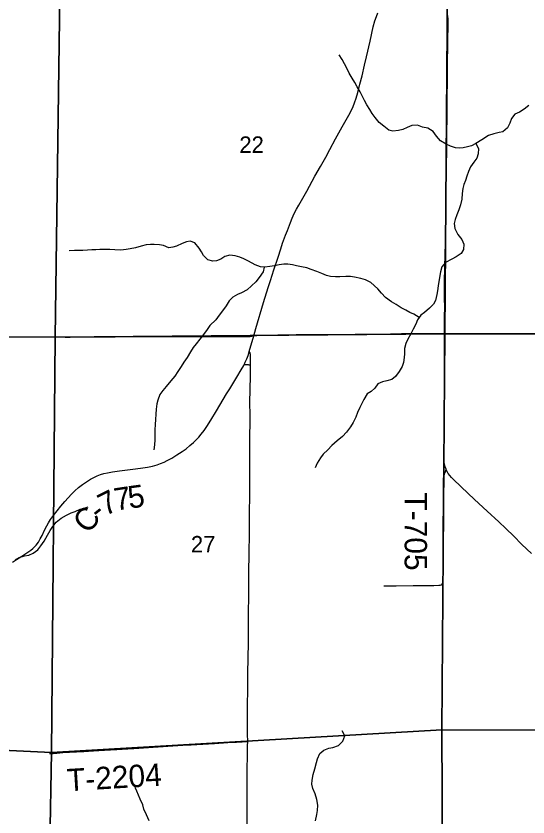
# Model space of a CAD drawing. Extents: x 1874609 to 2204689, y 815661 to 1281160.
# Drawn here: x 2029290 to 2036147, y 997204 to 1007933 of the extents above; entities that cross this region are included whole.
import ezdxf

# ---------------------------------------------------------------- set-up
doc = ezdxf.new("R2010")
doc.units = 0
for name, color, linetype in [('GM_X_County_Road', 7, 'Continuous'), ('GM_X_County_Road_Text', 7, 'Continuous'), ('GM_X_Minor_River', 7, 'Continuous'), ('GM_X_Section', 7, 'Continuous'), ('GM_X_Section_Text', 7, 'Continuous'), ('GM_X_State_Route', 7, 'Continuous'), ('GM_X_Township_Road', 7, 'Continuous'), ('GM_X_Township_Road_Text', 7, 'Continuous')]:
    doc.layers.add(name, color=color, linetype=linetype)

msp = doc.modelspace()

# ---------------------------------------------------------------- linework, layer by layer
at = {"layer": 'GM_X_County_Road'}
for points in [[(2032474, 1003647), (2032503, 1003748), (2032606, 1004094), (2032668, 1004298), (2032697, 1004392), (2032741, 1004533), (2032799, 1004704), (2032835, 1004813), (2032861, 1004890), (2032900, 1004998), (2032924, 1005059), (2032965, 1005166), (2032990, 1005227), (2033017, 1005286), (2033046, 1005344), (2033079, 1005400), (2033183, 1005586), (2033294, 1005787), (2033366, 1005916), (2033438, 1006044), (2033493, 1006145), (2033571, 1006289), (2033659, 1006447), (2033747, 1006604), (2033778, 1006662), (2033805, 1006722), (2033824, 1006768), (2033844, 1006831), (2033867, 1006910), (2033897, 1007021), (2033924, 1007132), (2033957, 1007276), (2033983, 1007388), (2034031, 1007595), (2034075, 1007787), (2034097, 1007866), (2034116, 1007928), (2034134, 1007974)], [(2032414, 1003438), (2032474, 1003647)], [(2032344, 1003261), (2032361, 1003295), (2032380, 1003340), (2032398, 1003386), (2032413, 1003433), (2032414, 1003438)], [(2029243, 1000615), (2029297, 1000652), (2029366, 1000696), (2029449, 1000749), (2029489, 1000778), (2029515, 1000799), (2029539, 1000822), (2029560, 1000847), (2029589, 1000887), (2029615, 1000929), (2029638, 1000973), (2029673, 1001047), (2029703, 1001105), (2029727, 1001146), (2029753, 1001187), (2029791, 1001241), (2029841, 1001305), (2029891, 1001369), (2029944, 1001432), (2029987, 1001481), (2030032, 1001528), (2030079, 1001574), (2030128, 1001616), (2030180, 1001656), (2030233, 1001694), (2030288, 1001729), (2030331, 1001752), (2030376, 1001773), (2030421, 1001790), (2030468, 1001804), (2030516, 1001815), (2030580, 1001827), (2030677, 1001841), (2030889, 1001867), (2030987, 1001879), (2031052, 1001890), (2031116, 1001905), (2031179, 1001923), (2031226, 1001939), (2031272, 1001958), (2031316, 1001979), (2031375, 1002010), (2031445, 1002053), (2031514, 1002098), (2031567, 1002137), (2031618, 1002178), (2031667, 1002222), (2031703, 1002256), (2031737, 1002292), (2031769, 1002330), (2031808, 1002382), (2031846, 1002436), (2031899, 1002519), (2031977, 1002645), (2032111, 1002870), (2032154, 1002940), (2032248, 1003094), (2032307, 1003193), (2032339, 1003250), (2032344, 1003261)]]:
    msp.add_lwpolyline(points, dxfattribs=at)
at = {"layer": 'GM_X_Minor_River'}
for points in [[(2036159, 1006735), (2036095, 1006683), (2036033, 1006645), (2035972, 1006617), (2035926, 1006561), (2035904, 1006499), (2035874, 1006433), (2035811, 1006381), (2035761, 1006374), (2035689, 1006356), (2035619, 1006334), (2035528, 1006276), (2035450, 1006224), (2035392, 1006195), (2035335, 1006181), (2035277, 1006165), (2035227, 1006161), (2035177, 1006166), (2035111, 1006190), (2035049, 1006214), (2034977, 1006259), (2034921, 1006321), (2034877, 1006384), (2034805, 1006432), (2034735, 1006442), (2034669, 1006471), (2034593, 1006467), (2034531, 1006441), (2034470, 1006413), (2034412, 1006398), (2034336, 1006392), (2034282, 1006402), (2034216, 1006455), (2034152, 1006505), (2034100, 1006574), (2034060, 1006626), (2034028, 1006680), (2033988, 1006745), (2033957, 1006801), (2033929, 1006855), (2033899, 1006918), (2033861, 1006984), (2033827, 1007042), (2033793, 1007099), (2033753, 1007169), (2033724, 1007223), (2033688, 1007294), (2033660, 1007348), (2033620, 1007414)], [(2035450, 1006224), (2035482, 1006156), (2035481, 1006086), (2035463, 1006030), (2035421, 1005974), (2035379, 1005914), (2035350, 1005850), (2035330, 1005788), (2035308, 1005728), (2035287, 1005676), (2035275, 1005623), (2035265, 1005557), (2035261, 1005479), (2035244, 1005403), (2035220, 1005337), (2035192, 1005271), (2035170, 1005209), (2035159, 1005154), (2035165, 1005088), (2035207, 1005008), (2035263, 1004939), (2035287, 1004877), (2035284, 1004805), (2035254, 1004751), (2035184, 1004707), (2035126, 1004675), (2035043, 1004631), (2034995, 1004575), (2034975, 1004507), (2034956, 1004403), (2034946, 1004319), (2034936, 1004253), (2034927, 1004201), (2034909, 1004124), (2034881, 1004074), (2034829, 1004018), (2034762, 1003963), (2034710, 1003925), (2034666, 1003863), (2034643, 1003807), (2034611, 1003737), (2034577, 1003677), (2034538, 1003606), (2034512, 1003548), (2034492, 1003480), (2034492, 1003408), (2034489, 1003358), (2034481, 1003292), (2034461, 1003238), (2034423, 1003172), (2034372, 1003106), (2034322, 1003064), (2034258, 1003046), (2034200, 1003034), (2034135, 1003008), (2034095, 1002948), (2034045, 1002905), (2033991, 1002871), (2033950, 1002797), (2033922, 1002741), (2033896, 1002687), (2033863, 1002620), (2033841, 1002558), (2033807, 1002488), (2033768, 1002428), (2033718, 1002358), (2033664, 1002302), (2033593, 1002242), (2033519, 1002179), (2033465, 1002123), (2033404, 1002065), (2033366, 1002013), (2033322, 1001945), (2033297, 1001881)], [(2034689, 1003895), (2034620, 1003939), (2034564, 1003963), (2034512, 1003992), (2034450, 1004022), (2034382, 1004067), (2034318, 1004103), (2034238, 1004162), (2034184, 1004222), (2034138, 1004278), (2034040, 1004361), (2033970, 1004397), (2033908, 1004416), (2033822, 1004436), (2033770, 1004444), (2033708, 1004445), (2033627, 1004441), (2033567, 1004439), (2033501, 1004442), (2033449, 1004456), (2033385, 1004484), (2033319, 1004511), (2033245, 1004537), (2033187, 1004559), (2033115, 1004574), (2033047, 1004588), (2032993, 1004598), (2032930, 1004607), (2032876, 1004609), (2032814, 1004601), (2032752, 1004587), (2032690, 1004576), (2032624, 1004568), (2032563, 1004572), (2032491, 1004599), (2032405, 1004647), (2032339, 1004680), (2032287, 1004704), (2032227, 1004722), (2032155, 1004729), (2032087, 1004711), (2032033, 1004677), (2031974, 1004653), (2031924, 1004651), (2031860, 1004666), (2031800, 1004724), (2031774, 1004774), (2031745, 1004825), (2031687, 1004893), (2031623, 1004915), (2031572, 1004908), (2031514, 1004884), (2031440, 1004852), (2031390, 1004836), (2031336, 1004828), (2031266, 1004859), (2031213, 1004869), (2031141, 1004871), (2031089, 1004870), (2031033, 1004866), (2030967, 1004848), (2030891, 1004828), (2030820, 1004813), (2030764, 1004803), (2030692, 1004797), (2030614, 1004800), (2030546, 1004804), (2030468, 1004804), (2030411, 1004803), (2030361, 1004801), (2030305, 1004799), (2030247, 1004797), (2030185, 1004794), (2030129, 1004792), (2030073, 1004792), (2030000, 1004788)], [(2032614, 1004569), (2032599, 1004506), (2032545, 1004428), (2032503, 1004374), (2032386, 1004266), (2032310, 1004226), (2032257, 1004204), (2032193, 1004167), (2032143, 1004117), (2032103, 1004049), (2032056, 1003985), (2032010, 1003927), (2031964, 1003865), (2031885, 1003785), (2031849, 1003733), (2031799, 1003665), (2031750, 1003605), (2031702, 1003543), (2031664, 1003491), (2031629, 1003435), (2031581, 1003359), (2031539, 1003297), (2031500, 1003239), (2031456, 1003171), (2031418, 1003109), (2031363, 1003045), (2031301, 1002971), (2031257, 1002917), (2031214, 1002861), (2031190, 1002787), (2031178, 1002737), (2031168, 1002665), (2031163, 1002598), (2031159, 1002526), (2031153, 1002462), (2031150, 1002388), (2031150, 1002334), (2031148, 1002255), (2031144, 1002191), (2031135, 1002121)], [(2029279, 1000650), (2029330, 1000678), (2029402, 1000702), (2029462, 1000710), (2029520, 1000740), (2029580, 1000782), (2029624, 1000838), (2029665, 1000900), (2029713, 1000981), (2029747, 1001041), (2029785, 1001097), (2029829, 1001151), (2029893, 1001207), (2029966, 1001245), (2030030, 1001277), (2030082, 1001297), (2030150, 1001327), (2030202, 1001341), (2030254, 1001359)], [(2033302, 997153), (2033318, 997239), (2033328, 997289), (2033334, 997362), (2033320, 997438), (2033296, 997512), (2033264, 997584), (2033252, 997642), (2033257, 997696), (2033271, 997775), (2033291, 997849), (2033313, 997935), (2033329, 997985), (2033361, 998055), (2033411, 998099), (2033478, 998125), (2033534, 998137), (2033610, 998163), (2033666, 998220), (2033692, 998290), (2033656, 998356)], [(2031071, 997154), (2031039, 997232), (2031003, 997311), (2030987, 997369), (2030951, 997441), (2030931, 997495), (2030907, 997549), (2030887, 997599)]]:
    msp.add_lwpolyline(points, dxfattribs=at)
at = {"layer": 'GM_X_Section'}
for points in [[(2040304, 1009044), (2040341, 1003676), (2035032, 1003676), (2035072, 1008925)], [(2035072, 1008925), (2035032, 1003676), (2029812, 1003633), (2029887, 1008880)], [(2029887, 1008880), (2029812, 1003633), (2024581, 1003656), (2024699, 1008603), (2029287, 1008889)], [(2024581, 1003656), (2029812, 1003633), (2029765, 998069), (2027125, 998194), (2024502, 998386)], [(2029812, 1003633), (2035032, 1003676), (2034995, 998370), (2029765, 998069)], [(2040341, 1003676), (2040326, 998360), (2034995, 998370), (2035032, 1003676)], [(2024502, 998386), (2027125, 998194), (2029765, 998069), (2029677, 993105), (2024403, 993136)], [(2029765, 998069), (2034995, 998370), (2035022, 993074), (2029677, 993105)], [(2034995, 998370), (2040326, 998360), (2040325, 993064), (2035022, 993074)]]:
    msp.add_lwpolyline(points, close=True, dxfattribs=at)
at = {"layer": 'GM_X_State_Route'}
msp.add_lwpolyline([(2036192, 1000734), (2036131, 1000790), (2036061, 1000859), (2035958, 1000965), (2035852, 1001067), (2035757, 1001157), (2035600, 1001302), (2035431, 1001458), (2035252, 1001626), (2035144, 1001728), (2035121, 1001751), (2035100, 1001777), (2035080, 1001804), (2035064, 1001832), (2035051, 1001860), (2035050, 1001863), (2035039, 1001894), (2035031, 1001926), (2035026, 1001959), (2035023, 1001992), (2035022, 1002042), (2035025, 1002304), (2035026, 1002485), (2035027, 1002600), (2035028, 1003059), (2035027, 1003256), (2035028, 1003420), (2035028, 1003568), (2035029, 1003679), (2035029, 1003765), (2035030, 1003896), (2035032, 1004043), (2035031, 1004142), (2035028, 1004256), (2035030, 1004371), (2035034, 1004568), (2035040, 1004896), (2035046, 1005076), (2035050, 1005240), (2035050, 1005355), (2035048, 1005535), (2035052, 1005732), (2035057, 1005929), (2035059, 1006126), (2035059, 1006224), (2035061, 1006356), (2035064, 1006585), (2035066, 1006814), (2035069, 1007093), (2035071, 1007356), (2035073, 1007487), (2035075, 1007601), (2035075, 1007667), (2035077, 1007749), (2035077, 1007765), (2035079, 1007847), (2035077, 1007896), (2035073, 1007928), (2035067, 1007960)], dxfattribs=at)
at = {"layer": 'GM_X_Township_Road'}
for points in [[(2029275, 1003637), (2029586, 1003635), (2029947, 1003632), (2030017, 1003632), (2030226, 1003634), (2030439, 1003635), (2030619, 1003636), (2030800, 1003638), (2030931, 1003638), (2031094, 1003639), (2031192, 1003640), (2031323, 1003641), (2031635, 1003640), (2031947, 1003640), (2032324, 1003639), (2032399, 1003639), (2032428, 1003642), (2032450, 1003644), (2032474, 1003647)], [(2032474, 1003647), (2032481, 1003648), (2032517, 1003654), (2032552, 1003657), (2032601, 1003659), (2032797, 1003662), (2033043, 1003666), (2033191, 1003666), (2033519, 1003667), (2033831, 1003669), (2034027, 1003671), (2034306, 1003677), (2034454, 1003679), (2034585, 1003680), (2034683, 1003679), (2034821, 1003679), (2034936, 1003679), (2035029, 1003679)], [(2035029, 1003679), (2035070, 1003679), (2035221, 1003679), (2035318, 1003679), (2035551, 1003678), (2035814, 1003677), (2036011, 1003675), (2036316, 1003670)], [(2032432, 1003250), (2032432, 1003359), (2032430, 1003392), (2032429, 1003402), (2032426, 1003411), (2032424, 1003419), (2032420, 1003426), (2032414, 1003438)], [(2032432, 1003250), (2032426, 1003252), (2032419, 1003254), (2032412, 1003257), (2032402, 1003259), (2032388, 1003261), (2032374, 1003262), (2032363, 1003262), (2032352, 1003261), (2032344, 1003261)], [(2032423, 1002289), (2032424, 1002508), (2032424, 1002606), (2032423, 1002737), (2032425, 1002950), (2032429, 1003097), (2032432, 1003245), (2032432, 1003250)], [(2032393, 998217), (2032392, 998314), (2032392, 998396), (2032392, 998494), (2032392, 998559), (2032392, 998756), (2032393, 998854), (2032394, 999002), (2032396, 999149), (2032400, 999313), (2032403, 999559), (2032405, 999706), (2032405, 999903), (2032408, 1000198), (2032410, 1000444), (2032413, 1000771), (2032414, 1000822), (2032415, 1000912), (2032416, 1000984), (2032419, 1001164), (2032419, 1001328), (2032420, 1001459), (2032421, 1001672), (2032422, 1001885), (2032423, 1002197), (2032423, 1002289)], [(2034216, 1000298), (2034266, 1000300), (2034380, 1000302), (2034609, 1000306), (2034888, 1000306), (2034953, 1000307), (2034970, 1000308), (2034985, 1000312), (2034999, 1000322), (2035008, 1000335), (2035012, 1000351), (2035013, 1000367), (2035013, 1000417), (2035012, 1000597), (2035011, 1000695), (2035011, 1000875), (2035013, 1001087), (2035013, 1001153), (2035015, 1001316), (2035016, 1001431), (2035015, 1001545), (2035015, 1001709), (2035016, 1001723), (2035017, 1001740), (2035019, 1001758), (2035023, 1001773), (2035027, 1001790), (2035031, 1001802), (2035040, 1001827), (2035051, 1001860)], [(2029739, 998054), (2029788, 998055), (2029837, 998059), (2029918, 998066), (2030098, 998078), (2030196, 998082), (2030327, 998089), (2030475, 998098), (2030638, 998107), (2030786, 998117), (2030867, 998123), (2031064, 998136), (2031194, 998144), (2031260, 998148), (2031325, 998153), (2031522, 998164), (2031636, 998171), (2031947, 998189), (2032127, 998200), (2032242, 998207), (2032393, 998217)], [(2032384, 997108), (2032387, 997550), (2032387, 997632), (2032387, 997795), (2032388, 997877), (2032389, 997992), (2032391, 998156), (2032393, 998217)]]:
    msp.add_lwpolyline(points, dxfattribs=at)

# ---------------------------------------------------------------- texts
at = {"layer": 'GM_X_County_Road_Text'}
for s, rotation, p in [('7', 8.6666, (2030626, 1001306)), ('5', 7.704, (2030807, 1001334)), ('7', 26.5883, (2030484, 1001231)), ('C', 49.9601, (2030255, 1000985)), ('-', 38.6452, (2030402, 1001163))]:
    msp.add_text(s, height=300, rotation=rotation, dxfattribs=at).set_placement(p)
at = {"layer": 'GM_X_Section_Text'}
for s, p in [('22', (2032281, 1006099)), ('27', (2031632, 1000747))]:
    msp.add_text(s, height=221, rotation=0, dxfattribs=at).set_placement(p)
at = {"layer": 'GM_X_Township_Road_Text'}
for s, rotation, p in [('T-705', 270, (2034495, 1001552)), ('T-2204', 3.5037, (2029981, 997547))]:
    msp.add_text(s, height=300, rotation=rotation, dxfattribs=at).set_placement(p)

doc.saveas('drawing.dxf')
